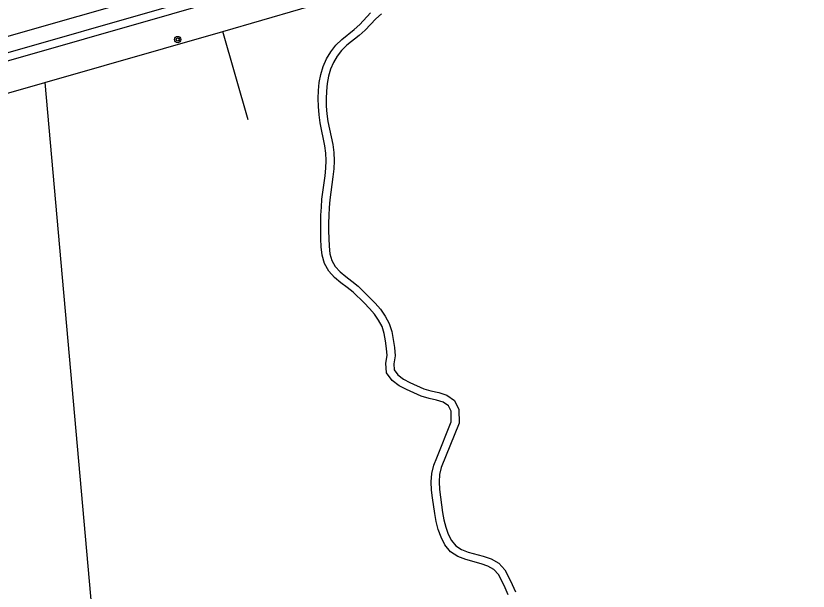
# Model space of a CAD drawing. Extents: x 124000 to 129000, y 395500 to 397503.
# Drawn here: x 128004.9 to 128106, y 395678.3 to 395751.7 of the extents above; entities that cross this region are included whole.
import ezdxf

# ---------------------------------------------------------------- set-up
doc = ezdxf.new("R2010")
doc.units = 0
for name, color, linetype in [('gg-afsc-hekwerk', 7, 'Continuous'), ('gg-knt-onverhard', 7, 'Continuous'), ('gg-knt-verharding', 7, 'Continuous'), ('gt-grn-groengrens', 7, 'Continuous'), ('gt-grn-groengrens NZ', 7, 'Continuous'), ('gt-symb-boom', 7, 'Continuous')]:
    doc.layers.add(name, color=color, linetype=linetype)

# ---------------------------------------------------------------- blocks, each defined once
blk = doc.blocks.new('gt0-BOOM')
at = {"layer": 'gt-symb-boom'}
for radius in [0.4, 0.2]:
    blk.add_circle((0, 0), radius, dxfattribs=at)

msp = doc.modelspace()

# ---------------------------------------------------------------- linework, layer by layer
at = {"layer": 'gg-afsc-hekwerk'}
for p in [(128008.57, 395743.23), (128034.55, 395738.44)]:
    msp.add_line(p, (128031.3, 395749.73), dxfattribs=at)
msp.add_lwpolyline([(127867.01, 395703.93), (127945.61, 395726.08), (127957.41, 395728.6), (128008.57, 395743.23)], dxfattribs=at)
at = {"layer": 'gg-knt-onverhard'}
for points in [[(128067.71, 395677.84), (128067.32, 395678.74), (128066.9, 395679.63), (128066.46, 395680.45), (128065.89, 395681.09), (128065.12, 395681.52), (128064.24, 395681.82), (128062.3, 395682.36), (128061.3, 395682.74), (128060.35, 395683.35), (128059.63, 395684.23), (128059.15, 395685.2), (128058.78, 395686.18), (128058.51, 395687.19), (128058.33, 395688.21), (128058.05, 395690.21), (128057.94, 395691.22), (128057.9, 395692.27), (128057.97, 395693.33), (128058.21, 395694.38), (128058.59, 395695.35), (128060.45, 395699.93), (128060.41, 395701.28), (128060.08, 395701.97), (128059.43, 395702.43), (128058.58, 395702.71), (128057.62, 395702.91), (128056.6, 395703.19), (128054.73, 395704.04), (128053.79, 395704.53), (128052.91, 395705.21), (128052.19, 395706.18), (128052.09, 395707.39), (128052.26, 395708.37), (128052.18, 395709.29), (128052.05, 395710.26), (128051.88, 395711.2), (128051.61, 395712.08), (128051.18, 395712.9), (128050.63, 395713.67), (128050, 395714.4), (128049.32, 395715.1), (128047.91, 395716.47), (128047.15, 395717.08), (128046.35, 395717.68), (128045.55, 395718.36), (128044.82, 395719.16), (128044.26, 395720.13), (128043.97, 395721.2), (128043.86, 395722.25), (128043.82, 395723.26), (128043.8, 395724.28), (128043.8, 395725.29), (128043.82, 395726.3), (128043.87, 395727.31), (128043.95, 395728.33), (128044.34, 395731.31), (128044.45, 395732.29), (128044.5, 395733.25), (128044.46, 395734.2), (128044.33, 395735.15), (128043.72, 395738.08), (128043.57, 395739.1), (128043.5, 395740.14), (128043.48, 395741.16), (128043.51, 395742.18), (128043.6, 395743.22), (128043.79, 395744.25), (128044.09, 395745.27), (128044.51, 395746.24), (128045.06, 395747.15), (128045.72, 395747.99), (128046.48, 395748.72), (128048.05, 395749.99), (128048.76, 395750.63), (128050.14, 395752.09)], [(128051.53, 395751.96), (128050.83, 395751.36), (128049.46, 395749.91), (128048.69, 395749.22), (128047.14, 395747.98), (128046.46, 395747.32), (128045.88, 395746.58), (128045.4, 395745.78), (128045.03, 395744.92), (128044.76, 395744.02), (128044.59, 395743.09), (128044.51, 395742.13), (128044.48, 395741.15), (128044.5, 395740.18), (128044.56, 395739.21), (128044.71, 395738.26), (128045.32, 395735.32), (128045.46, 395734.29), (128045.51, 395733.24), (128045.44, 395732.2), (128045.33, 395731.19), (128045.06, 395729.21), (128044.95, 395728.23), (128044.87, 395727.25), (128044.82, 395726.26), (128044.8, 395725.27), (128044.8, 395724.29), (128044.82, 395723.3), (128044.86, 395722.32), (128044.95, 395721.38), (128045.19, 395720.52), (128045.63, 395719.75), (128046.25, 395719.08), (128046.98, 395718.46), (128047.77, 395717.86), (128048.57, 395717.22), (128050.03, 395715.8), (128050.74, 395715.07), (128051.42, 395714.29), (128052.03, 395713.42), (128052.53, 395712.47), (128052.85, 395711.44), (128053.04, 395710.42), (128053.18, 395709.4), (128053.27, 395708.33), (128053.1, 395707.34), (128053.16, 395706.55), (128053.63, 395705.92), (128054.33, 395705.38), (128055.16, 395704.94), (128056.94, 395704.14), (128057.85, 395703.88), (128058.84, 395703.68), (128059.89, 395703.33), (128060.87, 395702.64), (128061.41, 395701.52), (128061.45, 395699.74), (128059.17, 395694.09), (128058.96, 395693.19), (128058.9, 395692.25), (128058.94, 395691.3), (128059.05, 395690.33), (128059.32, 395688.36), (128059.48, 395687.41), (128059.73, 395686.49), (128060.06, 395685.6), (128060.48, 395684.78), (128061.02, 395684.11), (128061.75, 395683.64), (128062.62, 395683.31), (128064.53, 395682.78), (128065.54, 395682.43), (128066.52, 395681.88), (128067.28, 395681.03), (128067.79, 395680.08), (128068.23, 395679.16), (128068.63, 395678.23)]]:
    msp.add_lwpolyline(points, dxfattribs=at)
at = {"layer": 'gg-knt-verharding'}
for points in [[(127795.21, 395689.98), (127803.68, 395692.4), (127810.64, 395694.36), (127817.47, 395696.11), (127824.26, 395697.87), (127830.68, 395699.64), (127943.99, 395732.06), (127979.56, 395742.19), (128046.08, 395761.21)], [(128046.53, 395759.25), (127980.17, 395740.24), (127908.75, 395719.89), (127873.12, 395709.69), (127838.24, 395699.67), (127831.4, 395697.73), (127824.82, 395695.95), (127817.97, 395694.22), (127811.33, 395692.44), (127795.74, 395688.04)]]:
    msp.add_lwpolyline(points, dxfattribs=at)
at = {"layer": 'gt-grn-groengrens'}
msp.add_line((128031.3, 395749.73), (128047.59, 395754.48), dxfattribs=at)
msp.add_lwpolyline([(128008.57, 395743.23), (128028, 395525.08), (128105.98, 395500)], dxfattribs=at)
at = {"layer": 'gt-grn-groengrens NZ'}
msp.add_lwpolyline([(128046.74, 395758.28), (127980.45, 395739.27), (127909.02, 395718.93), (127873.4, 395708.73), (127838.51, 395698.71), (127831.67, 395696.77), (127825.07, 395694.98), (127818.22, 395693.25), (127813.34, 395691.94)], dxfattribs=at)

# ---------------------------------------------------------------- block references
at = {"layer": 'gt-symb-boom'}
msp.add_blockref('gt0-BOOM', (128025.55, 395748.7), dxfattribs=at)

doc.saveas('drawing.dxf')
